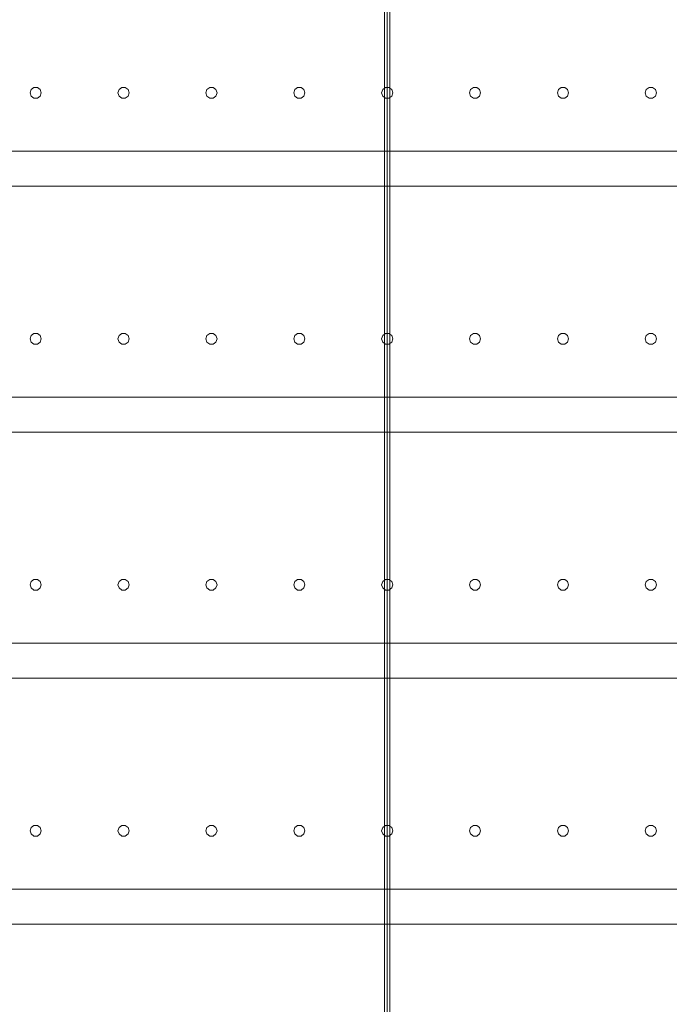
# Model space of a CAD drawing. Header units: millimetres. Extents: x -4395 to 65662, y -65530 to 6847.
# Tile 1004 of 1034: x 59043 to 59782, y 1259 to 2380. Entities that reach past the tile are written whole.
import ezdxf

# ---------------------------------------------------------------- set-up
doc = ezdxf.new("R2010")
doc.units = ezdxf.units.MM
doc.layers.add('lateral_secador', color=7, linetype='Continuous', lineweight=0)

msp = doc.modelspace()

# ---------------------------------------------------------------- linework, layer by layer
at = {"layer": 'lateral_secador'}
for p, q in [((59458.134, 2925), (59458.134, 60)), ((59461.134, 0), (59461.134, 2925)), ((59464.134, 60), (59464.134, 2925)), ((59055.997, 2300.082), (59054.784, 2296.35)), ((59059.172, 2302.389), (59055.997, 2300.082)), ((59063.096, 2302.389), (59059.172, 2302.389)), ((59066.271, 2300.082), (59063.096, 2302.389)), ((59067.484, 2296.35), (59066.271, 2300.082)), ((59155.997, 2300.082), (59154.784, 2296.35)), ((59159.172, 2302.389), (59155.997, 2300.082)), ((59163.096, 2302.389), (59159.172, 2302.389)), ((59166.271, 2300.082), (59163.096, 2302.389)), ((59167.484, 2296.35), (59166.271, 2300.082)), ((59255.997, 2300.082), (59254.784, 2296.35)), ((59259.172, 2302.389), (59255.997, 2300.082)), ((59263.096, 2302.389), (59259.172, 2302.389)), ((59266.271, 2300.082), (59263.096, 2302.389)), ((59267.484, 2296.35), (59266.271, 2300.082)), ((59355.997, 2300.082), (59354.784, 2296.35)), ((59359.172, 2302.389), (59355.997, 2300.082)), ((59363.096, 2302.389), (59359.172, 2302.389)), ((59366.271, 2300.082), (59363.096, 2302.389)), ((59367.484, 2296.35), (59366.271, 2300.082)), ((59455.997, 2300.082), (59454.784, 2296.35)), ((59459.172, 2302.389), (59455.997, 2300.082)), ((59463.096, 2302.389), (59459.172, 2302.389)), ((59466.271, 2300.082), (59463.096, 2302.389)), ((59467.484, 2296.35), (59466.271, 2300.082)), ((59555.997, 2300.082), (59554.784, 2296.35)), ((59559.172, 2302.389), (59555.997, 2300.082)), ((59563.096, 2302.389), (59559.172, 2302.389)), ((59566.271, 2300.082), (59563.096, 2302.389)), ((59567.484, 2296.35), (59566.271, 2300.082)), ((59655.997, 2300.082), (59654.784, 2296.35)), ((59659.172, 2302.389), (59655.997, 2300.082)), ((59663.096, 2302.389), (59659.172, 2302.389)), ((59666.271, 2300.082), (59663.096, 2302.389)), ((59667.484, 2296.35), (59666.271, 2300.082)), ((59755.997, 2300.082), (59754.784, 2296.35)), ((59759.172, 2302.389), (59755.997, 2300.082)), ((59763.096, 2302.389), (59759.172, 2302.389)), ((59766.271, 2300.082), (59763.096, 2302.389)), ((59767.484, 2296.35), (59766.271, 2300.082)), ((59054.784, 2296.35), (59055.997, 2292.618)), ((59055.997, 2292.618), (59059.172, 2290.311)), ((59059.172, 2290.311), (59063.096, 2290.311)), ((59063.096, 2290.311), (59066.271, 2292.618)), ((59066.271, 2292.618), (59067.484, 2296.35)), ((59154.784, 2296.35), (59155.997, 2292.618)), ((59155.997, 2292.618), (59159.172, 2290.311)), ((59159.172, 2290.311), (59163.096, 2290.311)), ((59163.096, 2290.311), (59166.271, 2292.618)), ((59166.271, 2292.618), (59167.484, 2296.35)), ((59254.784, 2296.35), (59255.997, 2292.618)), ((59255.997, 2292.618), (59259.172, 2290.311)), ((59259.172, 2290.311), (59263.096, 2290.311)), ((59263.096, 2290.311), (59266.271, 2292.618)), ((59266.271, 2292.618), (59267.484, 2296.35)), ((59354.784, 2296.35), (59355.997, 2292.618)), ((59355.997, 2292.618), (59359.172, 2290.311)), ((59359.172, 2290.311), (59363.096, 2290.311)), ((59363.096, 2290.311), (59366.271, 2292.618)), ((59366.271, 2292.618), (59367.484, 2296.35)), ((59454.784, 2296.35), (59455.997, 2292.618)), ((59455.997, 2292.618), (59459.172, 2290.311)), ((59459.172, 2290.311), (59463.096, 2290.311)), ((59463.096, 2290.311), (59466.271, 2292.618)), ((59466.271, 2292.618), (59467.484, 2296.35)), ((59554.784, 2296.35), (59555.997, 2292.618)), ((59555.997, 2292.618), (59559.172, 2290.311)), ((59559.172, 2290.311), (59563.096, 2290.311)), ((59563.096, 2290.311), (59566.271, 2292.618)), ((59566.271, 2292.618), (59567.484, 2296.35)), ((59654.784, 2296.35), (59655.997, 2292.618)), ((59655.997, 2292.618), (59659.172, 2290.311)), ((59659.172, 2290.311), (59663.096, 2290.311)), ((59663.096, 2290.311), (59666.271, 2292.618)), ((59666.271, 2292.618), (59667.484, 2296.35)), ((59754.784, 2296.35), (59755.997, 2292.618)), ((59755.997, 2292.618), (59759.172, 2290.311)), ((59759.172, 2290.311), (59763.096, 2290.311)), ((59763.096, 2290.311), (59766.271, 2292.618)), ((59766.271, 2292.618), (59767.484, 2296.35)), ((40811.134, 2230), (60111.134, 2230)), ((40811.134, 2190), (60111.134, 2190)), ((59055.997, 2020.082), (59054.784, 2016.35)), ((59059.172, 2022.389), (59055.997, 2020.082)), ((59063.096, 2022.389), (59059.172, 2022.389)), ((59066.271, 2020.082), (59063.096, 2022.389)), ((59067.484, 2016.35), (59066.271, 2020.082)), ((59155.997, 2020.082), (59154.784, 2016.35)), ((59159.172, 2022.389), (59155.997, 2020.082)), ((59163.096, 2022.389), (59159.172, 2022.389)), ((59166.271, 2020.082), (59163.096, 2022.389)), ((59167.484, 2016.35), (59166.271, 2020.082)), ((59255.997, 2020.082), (59254.784, 2016.35)), ((59259.172, 2022.389), (59255.997, 2020.082)), ((59263.096, 2022.389), (59259.172, 2022.389)), ((59266.271, 2020.082), (59263.096, 2022.389)), ((59267.484, 2016.35), (59266.271, 2020.082)), ((59355.997, 2020.082), (59354.784, 2016.35)), ((59359.172, 2022.389), (59355.997, 2020.082)), ((59363.096, 2022.389), (59359.172, 2022.389)), ((59366.271, 2020.082), (59363.096, 2022.389)), ((59367.484, 2016.35), (59366.271, 2020.082)), ((59455.997, 2020.082), (59454.784, 2016.35)), ((59459.172, 2022.389), (59455.997, 2020.082)), ((59463.096, 2022.389), (59459.172, 2022.389)), ((59466.271, 2020.082), (59463.096, 2022.389)), ((59467.484, 2016.35), (59466.271, 2020.082)), ((59555.997, 2020.082), (59554.784, 2016.35)), ((59559.172, 2022.389), (59555.997, 2020.082)), ((59563.096, 2022.389), (59559.172, 2022.389)), ((59566.271, 2020.082), (59563.096, 2022.389)), ((59567.484, 2016.35), (59566.271, 2020.082)), ((59655.997, 2020.082), (59654.784, 2016.35)), ((59659.172, 2022.389), (59655.997, 2020.082)), ((59663.096, 2022.389), (59659.172, 2022.389)), ((59666.271, 2020.082), (59663.096, 2022.389)), ((59667.484, 2016.35), (59666.271, 2020.082)), ((59755.997, 2020.082), (59754.784, 2016.35)), ((59759.172, 2022.389), (59755.997, 2020.082)), ((59763.096, 2022.389), (59759.172, 2022.389)), ((59766.271, 2020.082), (59763.096, 2022.389)), ((59767.484, 2016.35), (59766.271, 2020.082)), ((59054.784, 2016.35), (59055.997, 2012.618)), ((59055.997, 2012.618), (59059.172, 2010.311)), ((59059.172, 2010.311), (59063.096, 2010.311)), ((59063.096, 2010.311), (59066.271, 2012.618)), ((59066.271, 2012.618), (59067.484, 2016.35)), ((59154.784, 2016.35), (59155.997, 2012.618)), ((59155.997, 2012.618), (59159.172, 2010.311)), ((59159.172, 2010.311), (59163.096, 2010.311)), ((59163.096, 2010.311), (59166.271, 2012.618)), ((59166.271, 2012.618), (59167.484, 2016.35)), ((59254.784, 2016.35), (59255.997, 2012.618)), ((59255.997, 2012.618), (59259.172, 2010.311)), ((59259.172, 2010.311), (59263.096, 2010.311)), ((59263.096, 2010.311), (59266.271, 2012.618)), ((59266.271, 2012.618), (59267.484, 2016.35)), ((59354.784, 2016.35), (59355.997, 2012.618)), ((59355.997, 2012.618), (59359.172, 2010.311)), ((59359.172, 2010.311), (59363.096, 2010.311)), ((59363.096, 2010.311), (59366.271, 2012.618)), ((59366.271, 2012.618), (59367.484, 2016.35)), ((59454.784, 2016.35), (59455.997, 2012.618)), ((59455.997, 2012.618), (59459.172, 2010.311)), ((59459.172, 2010.311), (59463.096, 2010.311)), ((59463.096, 2010.311), (59466.271, 2012.618)), ((59466.271, 2012.618), (59467.484, 2016.35)), ((59554.784, 2016.35), (59555.997, 2012.618)), ((59555.997, 2012.618), (59559.172, 2010.311)), ((59559.172, 2010.311), (59563.096, 2010.311)), ((59563.096, 2010.311), (59566.271, 2012.618)), ((59566.271, 2012.618), (59567.484, 2016.35)), ((59654.784, 2016.35), (59655.997, 2012.618)), ((59655.997, 2012.618), (59659.172, 2010.311)), ((59659.172, 2010.311), (59663.096, 2010.311)), ((59663.096, 2010.311), (59666.271, 2012.618)), ((59666.271, 2012.618), (59667.484, 2016.35)), ((59754.784, 2016.35), (59755.997, 2012.618)), ((59755.997, 2012.618), (59759.172, 2010.311)), ((59759.172, 2010.311), (59763.096, 2010.311)), ((59763.096, 2010.311), (59766.271, 2012.618)), ((59766.271, 2012.618), (59767.484, 2016.35)), ((40811.134, 1950), (60111.134, 1950)), ((40811.134, 1910), (60111.134, 1910)), ((59055.997, 1740.082), (59054.784, 1736.35)), ((59059.172, 1742.389), (59055.997, 1740.082)), ((59063.096, 1742.389), (59059.172, 1742.389)), ((59066.271, 1740.082), (59063.096, 1742.389)), ((59067.484, 1736.35), (59066.271, 1740.082)), ((59155.997, 1740.082), (59154.784, 1736.35)), ((59159.172, 1742.389), (59155.997, 1740.082)), ((59163.096, 1742.389), (59159.172, 1742.389)), ((59166.271, 1740.082), (59163.096, 1742.389)), ((59167.484, 1736.35), (59166.271, 1740.082)), ((59255.997, 1740.082), (59254.784, 1736.35)), ((59259.172, 1742.389), (59255.997, 1740.082)), ((59263.096, 1742.389), (59259.172, 1742.389)), ((59266.271, 1740.082), (59263.096, 1742.389)), ((59267.484, 1736.35), (59266.271, 1740.082)), ((59355.997, 1740.082), (59354.784, 1736.35)), ((59359.172, 1742.389), (59355.997, 1740.082)), ((59363.096, 1742.389), (59359.172, 1742.389)), ((59366.271, 1740.082), (59363.096, 1742.389)), ((59367.484, 1736.35), (59366.271, 1740.082)), ((59455.997, 1740.082), (59454.784, 1736.35)), ((59459.172, 1742.389), (59455.997, 1740.082)), ((59463.096, 1742.389), (59459.172, 1742.389)), ((59466.271, 1740.082), (59463.096, 1742.389)), ((59467.484, 1736.35), (59466.271, 1740.082)), ((59555.997, 1740.082), (59554.784, 1736.35)), ((59559.172, 1742.389), (59555.997, 1740.082)), ((59563.096, 1742.389), (59559.172, 1742.389)), ((59566.271, 1740.082), (59563.096, 1742.389)), ((59567.484, 1736.35), (59566.271, 1740.082)), ((59655.997, 1740.082), (59654.784, 1736.35)), ((59659.172, 1742.389), (59655.997, 1740.082)), ((59663.096, 1742.389), (59659.172, 1742.389)), ((59666.271, 1740.082), (59663.096, 1742.389)), ((59667.484, 1736.35), (59666.271, 1740.082)), ((59755.997, 1740.082), (59754.784, 1736.35)), ((59759.172, 1742.389), (59755.997, 1740.082)), ((59763.096, 1742.389), (59759.172, 1742.389)), ((59766.271, 1740.082), (59763.096, 1742.389)), ((59767.484, 1736.35), (59766.271, 1740.082)), ((59054.784, 1736.35), (59055.997, 1732.618)), ((59055.997, 1732.618), (59059.172, 1730.311)), ((59059.172, 1730.311), (59063.096, 1730.311)), ((59063.096, 1730.311), (59066.271, 1732.618)), ((59066.271, 1732.618), (59067.484, 1736.35)), ((59154.784, 1736.35), (59155.997, 1732.618)), ((59155.997, 1732.618), (59159.172, 1730.311)), ((59159.172, 1730.311), (59163.096, 1730.311)), ((59163.096, 1730.311), (59166.271, 1732.618)), ((59166.271, 1732.618), (59167.484, 1736.35)), ((59254.784, 1736.35), (59255.997, 1732.618)), ((59255.997, 1732.618), (59259.172, 1730.311)), ((59259.172, 1730.311), (59263.096, 1730.311)), ((59263.096, 1730.311), (59266.271, 1732.618)), ((59266.271, 1732.618), (59267.484, 1736.35)), ((59354.784, 1736.35), (59355.997, 1732.618)), ((59355.997, 1732.618), (59359.172, 1730.311)), ((59359.172, 1730.311), (59363.096, 1730.311)), ((59363.096, 1730.311), (59366.271, 1732.618)), ((59366.271, 1732.618), (59367.484, 1736.35)), ((59454.784, 1736.35), (59455.997, 1732.618)), ((59455.997, 1732.618), (59459.172, 1730.311)), ((59459.172, 1730.311), (59463.096, 1730.311)), ((59463.096, 1730.311), (59466.271, 1732.618)), ((59466.271, 1732.618), (59467.484, 1736.35)), ((59554.784, 1736.35), (59555.997, 1732.618)), ((59555.997, 1732.618), (59559.172, 1730.311)), ((59559.172, 1730.311), (59563.096, 1730.311)), ((59563.096, 1730.311), (59566.271, 1732.618)), ((59566.271, 1732.618), (59567.484, 1736.35)), ((59654.784, 1736.35), (59655.997, 1732.618)), ((59655.997, 1732.618), (59659.172, 1730.311)), ((59659.172, 1730.311), (59663.096, 1730.311)), ((59663.096, 1730.311), (59666.271, 1732.618)), ((59666.271, 1732.618), (59667.484, 1736.35)), ((59754.784, 1736.35), (59755.997, 1732.618)), ((59755.997, 1732.618), (59759.172, 1730.311)), ((59759.172, 1730.311), (59763.096, 1730.311)), ((59763.096, 1730.311), (59766.271, 1732.618)), ((59766.271, 1732.618), (59767.484, 1736.35)), ((40811.134, 1670), (60111.134, 1670)), ((40811.134, 1630), (60111.134, 1630)), ((59055.997, 1460.082), (59054.784, 1456.35)), ((59059.172, 1462.389), (59055.997, 1460.082)), ((59063.096, 1462.389), (59059.172, 1462.389)), ((59066.271, 1460.082), (59063.096, 1462.389)), ((59067.484, 1456.35), (59066.271, 1460.082)), ((59155.997, 1460.082), (59154.784, 1456.35)), ((59159.172, 1462.389), (59155.997, 1460.082)), ((59163.096, 1462.389), (59159.172, 1462.389)), ((59166.271, 1460.082), (59163.096, 1462.389)), ((59167.484, 1456.35), (59166.271, 1460.082)), ((59255.997, 1460.082), (59254.784, 1456.35)), ((59259.172, 1462.389), (59255.997, 1460.082)), ((59263.096, 1462.389), (59259.172, 1462.389)), ((59266.271, 1460.082), (59263.096, 1462.389)), ((59267.484, 1456.35), (59266.271, 1460.082)), ((59355.997, 1460.082), (59354.784, 1456.35)), ((59359.172, 1462.389), (59355.997, 1460.082)), ((59363.096, 1462.389), (59359.172, 1462.389)), ((59366.271, 1460.082), (59363.096, 1462.389)), ((59367.484, 1456.35), (59366.271, 1460.082)), ((59455.997, 1460.082), (59454.784, 1456.35)), ((59459.172, 1462.389), (59455.997, 1460.082)), ((59463.096, 1462.389), (59459.172, 1462.389)), ((59466.271, 1460.082), (59463.096, 1462.389)), ((59467.484, 1456.35), (59466.271, 1460.082)), ((59555.997, 1460.082), (59554.784, 1456.35)), ((59559.172, 1462.389), (59555.997, 1460.082)), ((59563.096, 1462.389), (59559.172, 1462.389)), ((59566.271, 1460.082), (59563.096, 1462.389)), ((59567.484, 1456.35), (59566.271, 1460.082)), ((59655.997, 1460.082), (59654.784, 1456.35)), ((59659.172, 1462.389), (59655.997, 1460.082)), ((59663.096, 1462.389), (59659.172, 1462.389)), ((59666.271, 1460.082), (59663.096, 1462.389)), ((59667.484, 1456.35), (59666.271, 1460.082)), ((59755.997, 1460.082), (59754.784, 1456.35)), ((59759.172, 1462.389), (59755.997, 1460.082)), ((59763.096, 1462.389), (59759.172, 1462.389)), ((59766.271, 1460.082), (59763.096, 1462.389)), ((59767.484, 1456.35), (59766.271, 1460.082)), ((59054.784, 1456.35), (59055.997, 1452.618)), ((59055.997, 1452.618), (59059.172, 1450.311)), ((59059.172, 1450.311), (59063.096, 1450.311)), ((59063.096, 1450.311), (59066.271, 1452.618)), ((59066.271, 1452.618), (59067.484, 1456.35)), ((59154.784, 1456.35), (59155.997, 1452.618)), ((59155.997, 1452.618), (59159.172, 1450.311)), ((59159.172, 1450.311), (59163.096, 1450.311)), ((59163.096, 1450.311), (59166.271, 1452.618)), ((59166.271, 1452.618), (59167.484, 1456.35)), ((59254.784, 1456.35), (59255.997, 1452.618)), ((59255.997, 1452.618), (59259.172, 1450.311)), ((59259.172, 1450.311), (59263.096, 1450.311)), ((59263.096, 1450.311), (59266.271, 1452.618)), ((59266.271, 1452.618), (59267.484, 1456.35)), ((59354.784, 1456.35), (59355.997, 1452.618)), ((59355.997, 1452.618), (59359.172, 1450.311)), ((59359.172, 1450.311), (59363.096, 1450.311)), ((59363.096, 1450.311), (59366.271, 1452.618)), ((59366.271, 1452.618), (59367.484, 1456.35)), ((59454.784, 1456.35), (59455.997, 1452.618)), ((59455.997, 1452.618), (59459.172, 1450.311)), ((59459.172, 1450.311), (59463.096, 1450.311)), ((59463.096, 1450.311), (59466.271, 1452.618)), ((59466.271, 1452.618), (59467.484, 1456.35)), ((59554.784, 1456.35), (59555.997, 1452.618)), ((59555.997, 1452.618), (59559.172, 1450.311)), ((59559.172, 1450.311), (59563.096, 1450.311)), ((59563.096, 1450.311), (59566.271, 1452.618)), ((59566.271, 1452.618), (59567.484, 1456.35)), ((59654.784, 1456.35), (59655.997, 1452.618)), ((59655.997, 1452.618), (59659.172, 1450.311)), ((59659.172, 1450.311), (59663.096, 1450.311)), ((59663.096, 1450.311), (59666.271, 1452.618)), ((59666.271, 1452.618), (59667.484, 1456.35)), ((59754.784, 1456.35), (59755.997, 1452.618)), ((59755.997, 1452.618), (59759.172, 1450.311)), ((59759.172, 1450.311), (59763.096, 1450.311)), ((59763.096, 1450.311), (59766.271, 1452.618)), ((59766.271, 1452.618), (59767.484, 1456.35)), ((40811.134, 1390), (60111.134, 1390)), ((40811.134, 1350), (60111.134, 1350))]:
    msp.add_line(p, q, dxfattribs=at)

doc.saveas('drawing.dxf')
